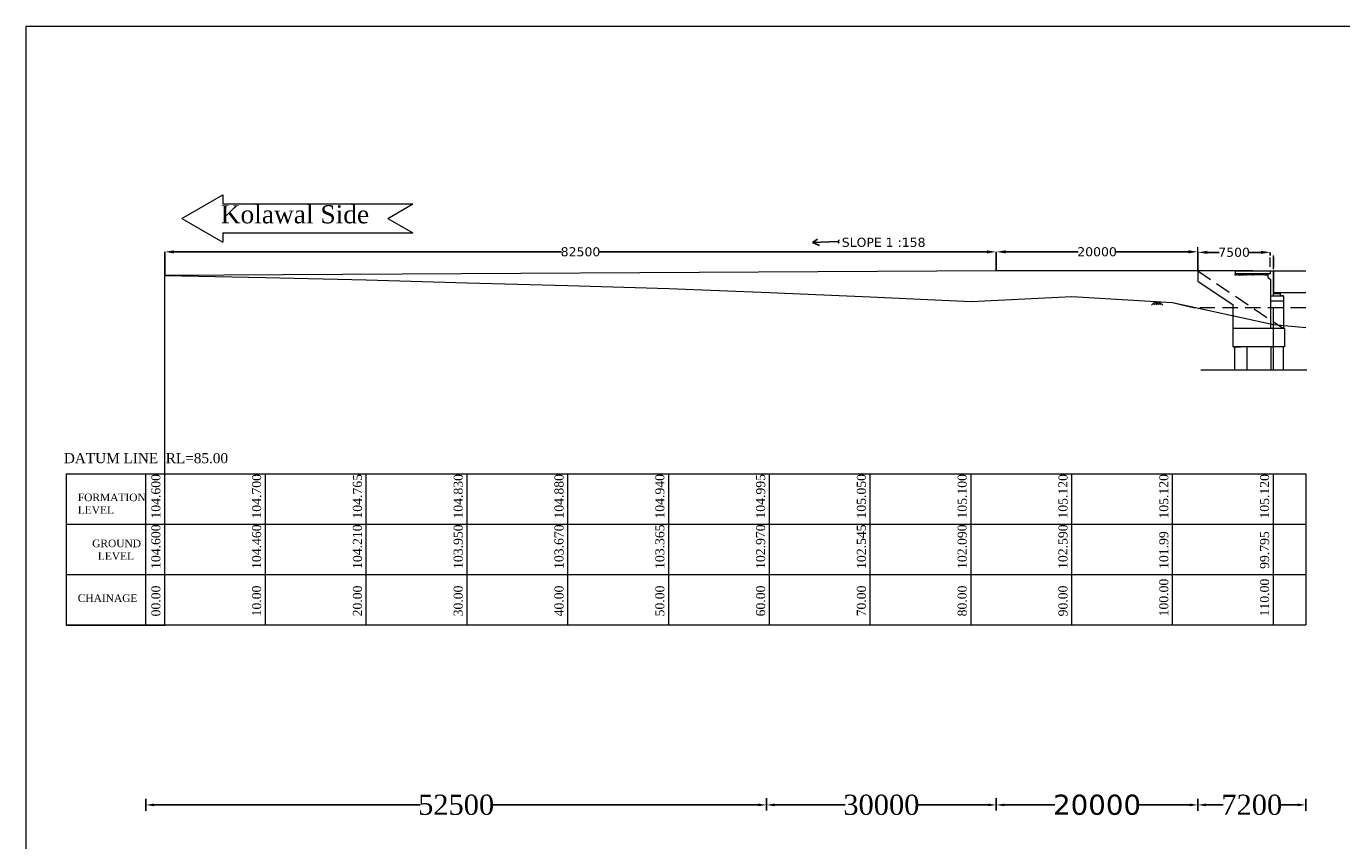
# Model space of a CAD drawing. Header units: millimetres. Extents: x -20950785 to 389010297, y -11535949 to 14056629.
# Tile 615 of 654: x 11724196 to 11854699, y 956334 to 1037168. Entities that reach past the tile are written whole.
import ezdxf

# ---------------------------------------------------------------- set-up
doc = ezdxf.new("R2010")
doc.units = ezdxf.units.MM
doc.header["$LTSCALE"] = 60
doc.header["$MEASUREMENT"] = 0
doc.linetypes.add('HIDDEN', pattern=[0.375, 0.25, -0.125])
doc.styles.add('style1', font='txt.shx', dxfattribs={"height": 1})
doc.dimstyles.get("Standard").update_dxf_attribs({"dimtxt": 400, "dimasz": 215, "dimexe": 0.18, "dimexo": 0.0625, "dimgap": 0.09, "dimtad": 0, "dimtih": 1, "dimtoh": 1, "dimdec": 0, "dimzin": 4, "dimdsep": 46, "dimtxsty": 'Standard', "dimblk": 'OPEN90', "dimcen": 0, "dimadec": 0, "dimazin": 1, "dimtfac": 1, "dimtdec": 0, "dimtix": 1, "dimtofl": 0, "dimtmove": 0, "dimatfit": 3, "dimldrblk": 'OPEN30', "dimfxl": 1, "dimtolj": 1, "dimtzin": 0, "dimarcsym": 0})

# ---------------------------------------------------------------- blocks, each defined once
blk = doc.blocks.new('*D4277')
at = {"color": 0, "lineweight": -2, "transparency": 16777216}
for p, q in [((11840428, 1013747), (11840428, 1014732)), ((11841363, 1014731), (11842536, 1014731)), ((11846683, 1014731), (11845509, 1014731)), ((11847618, 1014419), (11847618, 1014732))]:
    blk.add_line(p, q, dxfattribs=at)
at = {"color": 0, "lineweight": 9, "transparency": 16777216}
for points in [[(11841363, 1014887), (11841363, 1014576), (11840428, 1014731)], [(11846683, 1014887), (11846683, 1014576), (11847618, 1014731)]]:
    blk.add_solid(points, dxfattribs=at)
at = {"layer": 'Defpoints', "color": 0, "lineweight": 9, "transparency": 16777216}
for p in [(11847618, 1014731), (11847618, 1014418), (11840428, 1013747)]:
    blk.add_point(p, dxfattribs=at)
at = {"color": 0, "lineweight": 5, "transparency": 16777216, "insert": (11844023, 1014731), "char_height": 500, "attachment_point": 5}
blk.add_mtext('\\A1;{\\fVerdana|b0|i0|c0|p34;\\H1.8x;7500}', dxfattribs=at)
blk = doc.blocks.new('*D4279')
at = {"color": 0, "linetype": 'Continuous', "lineweight": -2, "transparency": 16777216}
for p, q in [((11840428, 959887), (11840428, 959887)), ((11841228, 959887), (11842933, 959887)), ((11850329, 959887), (11848624, 959887)), ((11851129, 960317), (11851129, 959887))]:
    blk.add_line(p, q, dxfattribs=at)
at = {"color": 0, "linetype": 'Continuous', "lineweight": 9, "transparency": 16777216}
for points in [[(11841228, 960020), (11841228, 959753), (11840428, 959887)], [(11850329, 960020), (11850329, 959753), (11851129, 959887)]]:
    blk.add_solid(points, dxfattribs=at)
at = {"layer": 'Defpoints', "color": 0, "linetype": 'Continuous', "lineweight": 9, "transparency": 16777216}
for p in [(11840428, 959887), (11851129, 960317), (11851129, 959887)]:
    blk.add_point(p, dxfattribs=at)
at = {"color": 0, "linetype": 'Continuous', "transparency": 16777216, "insert": (11845778, 959887), "char_height": 500, "attachment_point": 5}
blk.add_mtext('\\A1;{\\fTimes New Roman|b0|i0|c0|p18;\\H4x;7200}', dxfattribs=at)
blk = doc.blocks.new('*D4280')
at = {"color": 0, "linetype": 'Continuous', "lineweight": -2, "transparency": 16777216}
for p, q in [((11736053, 959887), (11736053, 959887)), ((11736853, 959887), (11763273, 959887)), ((11796829, 959887), (11770409, 959887)), ((11797629, 959887), (11797629, 959887))]:
    blk.add_line(p, q, dxfattribs=at)
at = {"color": 0, "linetype": 'Continuous', "lineweight": 9, "transparency": 16777216}
for points in [[(11736853, 960020), (11736853, 959754), (11736053, 959887)], [(11796829, 960020), (11796829, 959754), (11797629, 959887)]]:
    blk.add_solid(points, dxfattribs=at)
at = {"layer": 'Defpoints', "color": 0, "linetype": 'Continuous', "lineweight": 9, "transparency": 16777216}
for p in [(11736053, 959887), (11797629, 959887), (11797629, 959887)]:
    blk.add_point(p, dxfattribs=at)
at = {"color": 0, "linetype": 'Continuous', "transparency": 16777216, "insert": (11766841, 959887), "char_height": 500, "attachment_point": 5}
blk.add_mtext('\\A1;{\\fTimes New Roman|b0|i0|c0|p18;\\H4x;52500}', dxfattribs=at)
blk = doc.blocks.new('*D4281')
at = {"color": 0, "linetype": 'Continuous', "lineweight": -2, "transparency": 16777216}
for p, q in [((11797629, 959887), (11797629, 959887)), ((11798429, 959887), (11805450, 959887)), ((11819628, 959887), (11812608, 959887)), ((11820428, 959887), (11820428, 959887))]:
    blk.add_line(p, q, dxfattribs=at)
at = {"color": 0, "linetype": 'Continuous', "lineweight": 9, "transparency": 16777216}
for points in [[(11798429, 960020), (11798429, 959754), (11797629, 959887)], [(11819628, 960020), (11819628, 959754), (11820428, 959887)]]:
    blk.add_solid(points, dxfattribs=at)
at = {"layer": 'Defpoints', "color": 0, "linetype": 'Continuous', "lineweight": 9, "transparency": 16777216}
for p in [(11797629, 959887), (11820428, 959887), (11820428, 959887)]:
    blk.add_point(p, dxfattribs=at)
at = {"color": 0, "linetype": 'Continuous', "transparency": 16777216, "insert": (11809029, 959887), "char_height": 500, "attachment_point": 5}
blk.add_mtext('\\A1;{\\fTimes New Roman|b0|i0|c0|p18;\\H4x;30000}', dxfattribs=at)
blk = doc.blocks.new('*D4291')
at = {"color": 0, "linetype": 'Continuous', "lineweight": -2, "transparency": 16777216}
for p, q in [((11820428, 959887), (11820428, 959886)), ((11821228, 959886), (11826254, 959886)), ((11839628, 959886), (11834601, 959886)), ((11840428, 959887), (11840428, 959886))]:
    blk.add_line(p, q, dxfattribs=at)
at = {"color": 0, "linetype": 'Continuous', "lineweight": 9, "transparency": 16777216}
for points in [[(11821228, 960020), (11821228, 959753), (11820428, 959886)], [(11839628, 960020), (11839628, 959753), (11840428, 959886)]]:
    blk.add_solid(points, dxfattribs=at)
at = {"layer": 'Defpoints', "color": 0, "linetype": 'Continuous', "lineweight": 9, "transparency": 16777216}
for p in [(11820428, 959887), (11840428, 959887), (11840428, 959886)]:
    blk.add_point(p, dxfattribs=at)
at = {"color": 0, "linetype": 'Continuous', "transparency": 16777216, "insert": (11830428, 959886), "char_height": 500, "attachment_point": 5}
blk.add_mtext('\\A1;{\\fVerdana|b0|i0|c0|p34;\\H4x;20000}', dxfattribs=at)
blk = doc.blocks.new('*D4315')
at = {"color": 0, "lineweight": -2, "transparency": 16777216}
for p, q in [((11820428, 1012883), (11820428, 1014783)), ((11821363, 1014783), (11828550, 1014783)), ((11839493, 1014783), (11832306, 1014783)), ((11840428, 1012883), (11840428, 1014783))]:
    blk.add_line(p, q, dxfattribs=at)
at = {"color": 0, "lineweight": 9, "transparency": 16777216}
for points in [[(11821363, 1014939), (11821363, 1014627), (11820428, 1014783)], [(11839493, 1014939), (11839493, 1014627), (11840428, 1014783)]]:
    blk.add_solid(points, dxfattribs=at)
at = {"layer": 'Defpoints', "color": 0, "lineweight": 9, "transparency": 16777216}
for p in [(11820428, 1014783), (11820428, 1012883), (11840428, 1012883)]:
    blk.add_point(p, dxfattribs=at)
at = {"color": 0, "lineweight": 5, "transparency": 16777216, "insert": (11830428, 1014783), "char_height": 500, "attachment_point": 5}
blk.add_mtext('\\A1;{\\fVerdana|b0|i0|c0|p34;\\H1.8x;20000}', dxfattribs=at)
blk = doc.blocks.new('*D4316')
at = {"color": 0, "lineweight": -2, "transparency": 16777216}
for p, q in [((11737928, 1012434), (11737928, 1014779)), ((11738863, 1014779), (11777288, 1014779)), ((11819493, 1014779), (11781068, 1014779)), ((11820428, 1012883), (11820428, 1014779))]:
    blk.add_line(p, q, dxfattribs=at)
at = {"color": 0, "lineweight": 9, "transparency": 16777216}
for points in [[(11738863, 1014935), (11738863, 1014623), (11737928, 1014779)], [(11819493, 1014935), (11819493, 1014623), (11820428, 1014779)]]:
    blk.add_solid(points, dxfattribs=at)
at = {"layer": 'Defpoints', "color": 0, "lineweight": 9, "transparency": 16777216}
for p in [(11737928, 1014779), (11820428, 1012883), (11737928, 1012434)]:
    blk.add_point(p, dxfattribs=at)
at = {"color": 0, "lineweight": 5, "transparency": 16777216, "insert": (11779178, 1014779), "char_height": 500, "attachment_point": 5}
blk.add_mtext('\\A1;{\\fVerdana|b0|i0|c0|p34;\\H1.8x;82500}', dxfattribs=at)

msp = doc.modelspace()

# ---------------------------------------------------------------- hatches: boundary and pattern name
at = {"lineweight": 5}
h = msp.add_hatch(dxfattribs=at)
h.set_pattern_fill('AR-CONC', color=256, scale=50)
h.set_pattern_definition([(50, (10796226.63, 296857.94), (358.63009, -31.37607), [37.5, -412.5]), (355, (10796226.63, 296857.94), (-69.37567, 376.09607), [30, -330]), (100.451444, (10796256.52, 296855.32), (289.25442, 344.72), [31.8701, -350.57106]), (46.1842, (10796226.63, 296957.94), (533.62067, -82.75964), [56.25, -618.75]), (96.635635, (10796271.1, 296951.04), (467.33097, 487.0593), [47.80517, -525.85688]), (351.184164, (10796226.63, 296957.94), (467.33097, 487.0593), [45, -495]), (21, (10796276.63, 296932.94), (298.453526, -201.309445), [37.5, -412.5]), (326, (10796276.63, 296932.94), (121.65767, 362.57502), [30, -330]), (71.451445, (10796301.5, 296916.16), (420.11119, 161.26558), [31.8701, -350.57106]), (37.5, (10796226.63, 296857.94), (6.079928, 166.446927), [0, -326, 0, -335, 0, -331.25]), (7.5, (10796226.63, 296857.94), (131.534769, 197.205856), [0, -191, 0, -318.5, 0, -126.25]), (327.5, (10796115.13, 296857.94), (266.911218, -11.277436), [0, -125, 0, -390, 0, -517.5]), (317.5, (10796065.13, 296857.94), (291.593085, 50.05249), [0, -162.5, 0, -259, 0, -367.5])])
h.paths.add_polyline_path([(11847377.7, 1012483.07), (11847377.7, 1012583.07), (11844117.7, 1012583.07), (11844117.7, 1012483.07)])
h = msp.add_hatch(color=256, dxfattribs=at)
h.dxf.hatch_style = 1
h.paths.add_polyline_path([(11848437.7, 1010708.07), (11848117.7, 1010708.07), (11848117.7, 1010656.14), (11848437.7, 1010656.14)])
h = msp.add_hatch(color=256, dxfattribs=at)
h.dxf.hatch_style = 1
h.paths.add_polyline_path([(11848437.7, 1010708.01), (11848117.7, 1010708.01), (11848117.7, 1010656.07), (11848437.7, 1010656.07)])

# ---------------------------------------------------------------- linework, layer by layer
for p, q in [((11724196, 1037167.5), (12022677.77, 1037167.5)), ((11724196, 843731.86), (11724196, 1037167.5)), ((11739626.32, 1018104.76), (11743696.15, 1020454.47)), ((11743696.15, 1020454.47), (11743696.15, 1019544.76)), ((11743696.15, 1019544.76), (11762542.89, 1019544.76)), ((11760048.74, 1018104.76), (11762542.89, 1019544.76)), ((11739626.32, 1018104.76), (11743696.15, 1015755.04)), ((11760048.74, 1018104.76), (11762542.89, 1016664.76)), ((11743696.15, 1016664.76), (11762542.89, 1016664.76)), ((11743696.15, 1016664.76), (11743696.15, 1015755.04)), ((11840427.7, 1014319.03), (11840427.7, 1015259.03)), ((11847617.7, 1013277.44), (11847617.7, 1014217.44)), ((11847927.7, 1013063.81), (11847927.7, 1014422.31)), ((11847927.7, 1014252.05), (11847927.7, 1013235.55)), ((11820427.7, 1012883.07), (11737918.23, 1012434.01)), ((11840427.7, 1012883.07), (11820427.7, 1012883.07)), ((11843977.7, 1012883.07), (11840427.7, 1012883.07)), ((11840427.7, 1012883.07), (11840427.7, 1011883.07)), ((11845867.7, 1012883.07), (11841867.7, 1012883.07)), ((11844117.7, 1012883.07), (11847617.7, 1012883.07)), ((11844117.7, 1012883.07), (11844117.7, 1012483.07)), ((11847617.7, 1012883.07), (11847617.7, 1012583.07)), ((11847617.7, 1012883.01), (11847617.7, 1012583.01)), ((11847627.7, 1012583.07), (11847627.7, 1012883.07)), ((11847627.7, 1012883.07), (11847927.7, 1012883.07)), ((11847627.7, 1012583.01), (11847627.7, 1012883.01)), ((11847627.7, 1012883.01), (11847927.7, 1012883.01)), ((11847927.7, 1010758.14), (11847927.7, 1012883.07)), ((11847927.7, 1010658.07), (11847927.7, 1012883.01)), ((11847927.7, 1012883.01), (11851129.18, 1012883.01)), ((11847977.7, 1010808.07), (11847977.7, 1012883.07)), ((11847977.7, 1010708.07), (11847977.7, 1012883.01)), ((11737927.7, 983447.59), (11737927.7, 1012433.81)), ((11737927.7, 1012433.81), (11747927.7, 1012223.01)), ((11747927.7, 1012223.01), (11757927.7, 1011997.22)), ((11757927.7, 1011997.22), (11767927.7, 1011713.01)), ((11767927.7, 1011713.01), (11777927.7, 1011433.01)), ((11777927.7, 1011433.01), (11787927.7, 1011153.01)), ((11840427.7, 1011883.07), (11843927.7, 1009529.92)), ((11847627.7, 1012583.07), (11844117.7, 1012583.07)), ((11847377.7, 1012483.07), (11844117.7, 1012483.07)), ((11847377.7, 1012583.07), (11847377.7, 1012283.07)), ((11847377.7, 1012583.01), (11847377.7, 1012283.01)), ((11847377.7, 1012283.07), (11847627.7, 1012033.07)), ((11847377.7, 1012283.01), (11847627.7, 1012033.01)), ((11847627.7, 1012033.07), (11847627.7, 1010508.14)), ((11847627.7, 1012033.01), (11847627.7, 1010508.07)), ((11787927.7, 1011153.01), (11797927.7, 1010733.01)), ((11797927.7, 1010733.01), (11807927.7, 1010308.01)), ((11807927.7, 1010308.01), (11817927.7, 1009853.01)), ((11817927.7, 1009853.01), (11827927.7, 1010353.01)), ((11827927.7, 1010353.01), (11837927.7, 1009753.01)), ((11847627.7, 1010776.07), (11847627.7, 1007168.28)), ((11847627.7, 1010508.14), (11847627.7, 1010008.14)), ((11847627.7, 1010408.14), (11848927.7, 1010408.14)), ((11847627.7, 1010408.07), (11848927.7, 1010408.07)), ((11847927.7, 1010658.14), (11848117.7, 1010658.14)), ((11847927.7, 1010408.14), (11847927.7, 1010658.14)), ((11847927.7, 1010658.07), (11848117.7, 1010658.07)), ((11847927.7, 1010408.07), (11847927.7, 1010658.07)), ((11847927.7, 1010408.14), (11848277.7, 1010408.14)), ((11847927.7, 1010408.07), (11848277.7, 1010408.07)), ((11851129.18, 1010708.14), (11847977.7, 1010708.14)), ((11848117.7, 1010708.14), (11848117.7, 1010656.14)), ((11848117.7, 1010708.07), (11848117.7, 1010656.07)), ((11848117.7, 1010656.14), (11848437.7, 1010656.14)), ((11848117.7, 1010656.07), (11848437.7, 1010656.07)), ((11848202.7, 1010656.14), (11848437.7, 1010656.14)), ((11848202.7, 1010656.07), (11848437.7, 1010656.07)), ((11848577.7, 1010708.14), (11848277.7, 1010708.14)), ((11848577.7, 1010708.14), (11848277.7, 1010708.14)), ((11848577.7, 1010708.07), (11848277.7, 1010708.07)), ((11848577.7, 1010708.07), (11848277.7, 1010708.07)), ((11848277.7, 1010408.14), (11848627.7, 1010408.14)), ((11848277.7, 1010408.07), (11848627.7, 1010408.07)), ((11848437.7, 1010708.14), (11848437.7, 1010656.14)), ((11848437.7, 1010708.07), (11848437.7, 1010656.07)), ((11848437.7, 1010658.14), (11848627.7, 1010658.14)), ((11848437.7, 1010658.07), (11848627.7, 1010658.07)), ((11848627.7, 1010408.14), (11848627.7, 1010658.14)), ((11848627.7, 1010408.07), (11848627.7, 1010658.07)), ((11848927.7, 1010408.14), (11848677.7, 1010408.14)), ((11848927.7, 1010408.07), (11848677.7, 1010408.07)), ((11848927.7, 1010408.07), (11848927.7, 1008484.07)), ((11836198.51, 1009852.61), (11835836.15, 1009498.65)), ((11836391.49, 1009845.13), (11836049.9, 1009511.47)), ((11836194.04, 1009856.98), (11836535.63, 1009523.31)), ((11836566.09, 1009834.66), (11836247.34, 1009523.31)), ((11836391.49, 1009845.13), (11836733.07, 1009511.47)), ((11836605.24, 1009832.32), (11836946.82, 1009498.65)), ((11837927.7, 1009753.01), (11840089.22, 1009208.01)), ((11843927.7, 1005963.28), (11843927.7, 1009529.92)), ((11847627.7, 1009908.07), (11848927.7, 1009908.07)), ((11847927.7, 1003084.41), (11847927.7, 1009208.01)), ((11848927.7, 1009852.14), (11848927.7, 1007168.28)), ((11848927.7, 1009484.14), (11848927.7, 1008484.14)), ((11847927.7, 1007558.01), (11851129.18, 1007273.08)), ((11843927.7, 1005368.28), (11843927.7, 1007168.28)), ((11849027.7, 1007168.28), (11843927.7, 1007168.28)), ((11849027.7, 1007168.28), (11849027.7, 1005368.28)), ((11849027.7, 1005368.28), (11843927.7, 1005368.28)), ((11843927.7, 1005368.28), (11844677.7, 1005368.28)), ((11844077.7, 1005368.28), (11844077.7, 1003084.41)), ((11845277.7, 1005368.28), (11845277.7, 1003084.41)), ((11847677.7, 1005368.28), (11847677.7, 1003084.41)), ((11849027.7, 1005368.28), (11848277.7, 1005368.28)), ((11848877.7, 1005368.28), (11848877.7, 1003084.41)), ((11840721.85, 1003084.41), (11851232.19, 1003084.41)), ((11728164.52, 992763.01), (11728164.52, 977735.01)), ((11728164.52, 992763.01), (11837927.7, 992763.01)), ((11728164.52, 992763.01), (11837927.7, 992763.01)), ((11728164.52, 992763.01), (11851129.18, 992763.01)), ((11736052.83, 977735.01), (11736052.83, 992763.01)), ((11737927.7, 992809.21), (11737927.7, 992833.81)), ((11737927.7, 992787.61), (11737927.7, 992809.21)), ((11737927.7, 992763.01), (11737927.7, 992787.61)), ((11737927.7, 977735.01), (11737927.7, 992763.01)), ((11747927.7, 992763.01), (11747927.7, 992787.47)), ((11747927.7, 977763.01), (11747927.7, 992763.01)), ((11757927.7, 992763.01), (11757927.7, 992787.22)), ((11757927.7, 977763.01), (11757927.7, 992763.01)), ((11767927.7, 977763.01), (11767927.7, 992763.01)), ((11777927.7, 977763.01), (11777927.7, 992763.01)), ((11787927.7, 977763.01), (11787927.7, 992763.01)), ((11797927.7, 977763.01), (11797927.7, 992763.01)), ((11807927.7, 977763.01), (11807927.7, 992763.01)), ((11817927.7, 977763.01), (11817927.7, 992763.01)), ((11827927.7, 977763.01), (11827927.7, 992763.01)), ((11837927.7, 977763.01), (11837927.7, 992763.01)), ((11847927.7, 977735.01), (11847927.7, 992763.01)), ((11851129.18, 992763.01), (11851129.18, 977763.01)), ((11728164.52, 987763.01), (11837927.7, 987763.01)), ((11728164.52, 987763.01), (11851129.18, 987763.01)), ((11728164.52, 982763.01), (11827927.7, 982763.01)), ((11728164.52, 982763.01), (11837927.7, 982763.01)), ((11728164.52, 982763.01), (11851129.18, 982763.01)), ((11728164.52, 977763.01), (11827927.7, 977763.01)), ((11728164.52, 977763.01), (11837927.7, 977763.01)), ((11728164.52, 977763.01), (11851129.18, 977763.01)), ((11728164.52, 977735.01), (11737927.7, 977735.01))]:
    msp.add_line(p, q, dxfattribs=at)
at = {"color": 7, "linetype": 'ByBlock', "lineweight": -2, "ltscale": 2, "true_color": 0xffffff}
for p, q in [((11802202.48, 1015722.88), (11802688.94, 1016033.96)), ((11804694.29, 1015823.44), (11802202.48, 1015722.88)), ((11802202.48, 1015722.88), (11802882.06, 1015421.21)), ((11804694.29, 1015823.44), (11804859.8, 1015960.65)), ((11804694.29, 1015823.44), (11804843.05, 1015644))]:
    msp.add_line(p, q, dxfattribs=at)
at = {"linetype": 'HIDDEN', "lineweight": 5, "ltscale": 100}
for p, q in [((11840427.7, 1012883.07), (11848927.7, 1007168.28)), ((11851129.18, 1009208.01), (11840089.22, 1009208.01))]:
    msp.add_line(p, q, dxfattribs=at)
at = {"linetype": 'ByBlock', "lineweight": -2, "ltscale": 2}
msp.add_line((11736052.83, 977763.01), (11736052.83, 977735.01), dxfattribs=at)
at = {"linetype": 'Continuous'}
for p, q in [((11797629.38, 959341.91), (11797629.38, 960542.44)), ((11820427.7, 959341.91), (11820427.7, 960542.44)), ((11736052.83, 959286.73), (11736052.83, 960487.26)), ((11840427.7, 959286.35), (11840427.7, 960486.88)), ((11851129.18, 959286.53), (11851129.18, 960487.06))]:
    msp.add_line(p, q, dxfattribs=at)
at = {"lineweight": 5}
msp.add_lwpolyline([(11837927.7, 1009753.01), (11847927.7, 1007558.01)], dxfattribs=at)

# ---------------------------------------------------------------- texts
at = {"lineweight": 5, "insert": (11743485.83, 1019411.19), "char_height": 1800, "attachment_point": 1, "style": 'style1'}
msp.add_mtext('{\\fTimes New Roman|b0|i0|c0|p18;Kolawal Side }', dxfattribs=at)
at = {"color": 7, "linetype": 'ByBlock', "lineweight": -2, "ltscale": 2, "true_color": 0xffffff, "insert": (11805100.27, 1015717.68), "char_height": 900, "attachment_point": 4}
msp.add_mtext('{\\fVerdana|b0|i0|c0|p34;\\C256;SLOPE 1 :158}', dxfattribs=at)
at = {"lineweight": 5, "attachment_point": 1}
for s, insert, char_height in [('{\\fTimes New Roman|b0|i0|c0|p18;DATUM LINE  RL=85.00}', (11727922.52, 994803.99, -25000), 1000), ('{\\fTimes New Roman|b0|i0|c0|p18;GROUND\\P  LEVEL}', (11730730.24, 986217.05), 750), ('{\\fTimes New Roman|b0|i0|c0|p18;CHAINAGE}', (11729305.84, 980786.18), 750)]:
    msp.add_mtext(s, dxfattribs=dict(at, insert=insert, char_height=char_height))
at = {"lineweight": 5, "char_height": 900, "attachment_point": 1, "rotation": 90}
for s, insert in [('{\\fTimes New Roman|b0|i0|c0|p18;104.600}', (11736594.49, 988308.34)), ('{\\fTimes New Roman|b0|i0|c0|p18;104.700}', (11746594.49, 988308.34)), ('{\\fTimes New Roman|b0|i0|c0|p18;104.765}', (11756594.49, 988308.34)), ('{\\fTimes New Roman|b0|i0|c0|p18;104.830}', (11766594.49, 988308.34)), ('{\\fTimes New Roman|b0|i0|c0|p18;104.880}', (11776594.49, 988308.34)), ('{\\fTimes New Roman|b0|i0|c0|p18;104.940}', (11786594.49, 988308.34)), ('{\\fTimes New Roman|b0|i0|c0|p18;104.995}', (11796594.49, 988308.34)), ('{\\fTimes New Roman|b0|i0|c0|p18;105.050}', (11806594.49, 988308.34)), ('{\\fTimes New Roman|b0|i0|c0|p18;105.100}', (11816594.49, 988308.34)), ('{\\fTimes New Roman|b0|i0|c0|p18;105.120}', (11826594.49, 988308.34)), ('{\\fTimes New Roman|b0|i0|c0|p18;105.120}', (11836594.49, 988308.34)), ('{\\fTimes New Roman|b0|i0|c0|p18;105.120}', (11846594.49, 988308.34)), ('{\\fTimes New Roman|b0|i0|c0|p18;104.600}', (11736594.49, 983308.34)), ('{\\fTimes New Roman|b0|i0|c0|p18;104.210}', (11756594.49, 983308.34)), ('{\\fTimes New Roman|b0|i0|c0|p18;103.950}', (11766594.49, 983308.34)), ('{\\fTimes New Roman|b0|i0|c0|p18;103.670}', (11776594.49, 983308.34)), ('{\\fTimes New Roman|b0|i0|c0|p18;103.365}', (11786594.49, 983308.34)), ('{\\fTimes New Roman|b0|i0|c0|p18;102.970}', (11796594.49, 983308.34)), ('{\\fTimes New Roman|b0|i0|c0|p18;102.545}', (11806594.49, 983308.34)), ('{\\fTimes New Roman|b0|i0|c0|p18;102.090}', (11816594.49, 983308.34)), ('{\\fTimes New Roman|b0|i0|c0|p18;102.590}', (11826594.49, 983308.34)), ('{\\fTimes New Roman|b0|i0|c0|p18;101.99}', (11836594.49, 983308.34)), ('{\\fTimes New Roman|b0|i0|c0|p18;99.795}', (11846594.49, 983308.34)), ('{\\fTimes New Roman|b0|i0|c0|p18;00.00}', (11736594.49, 978597.75)), ('{\\fTimes New Roman|b0|i0|c0|p18;10.00}', (11746594.49, 978597.75)), ('{\\fTimes New Roman|b0|i0|c0|p18;20.00}', (11756594.49, 978597.75)), ('{\\fTimes New Roman|b0|i0|c0|p18;30.00}', (11766594.49, 978597.75)), ('{\\fTimes New Roman|b0|i0|c0|p18;40.00}', (11776594.49, 978597.75)), ('{\\fTimes New Roman|b0|i0|c0|p18;50.00}', (11786594.49, 978597.75)), ('{\\fTimes New Roman|b0|i0|c0|p18;60.00}', (11796594.49, 978597.75)), ('{\\fTimes New Roman|b0|i0|c0|p18;70.00}', (11806594.49, 978597.75)), ('{\\fTimes New Roman|b0|i0|c0|p18;80.00}', (11816594.49, 978597.75)), ('{\\fTimes New Roman|b0|i0|c0|p18;90.00}', (11826594.49, 978597.75)), ('{\\fTimes New Roman|b0|i0|c0|p18;100.00}', (11836594.49, 978597.75)), ('{\\fTimes New Roman|b0|i0|c0|p18;110.00}', (11846594.49, 978597.75))]:
    msp.add_mtext(s, dxfattribs=dict(at, insert=insert))
at = {"lineweight": 5, "insert": (11729305.84, 990786.18), "char_height": 750, "width": 5624.1, "attachment_point": 1}
msp.add_mtext('{\\fTimes New Roman|b0|i0|c0|p18;FORMATION LEVEL}', dxfattribs=at)
at = {"lineweight": 5, "insert": (11746594.49, 983308.34), "char_height": 900, "width": 3445.6227, "attachment_point": 1, "rotation": 90}
msp.add_mtext('{\\fTimes New Roman|b0|i0|c0|p18;104.460}', dxfattribs=at)

# ---------------------------------------------------------------- dimensions: what is measured, and where the dimension line sits
at = {"lineweight": 5}
for base, p1, p2, picture, middle in [((11737927.7, 1014778.95), (11820427.7, 1012883.07), (11737927.7, 1012433.81), '*D4316', (11779177.7, 1014778.95)), ((11820427.7, 1014783.1), (11840427.7, 1012883.07), (11820427.7, 1012883.07), '*D4315', (11830427.7, 1014783.1))]:
    dim = msp.add_linear_dim(base=base, p1=p1, p2=p2, text='{\\fVerdana|b0|i0|c0|p34;\\H1.8x;<>}', dimstyle='Standard', override={"dimtxt": 500, "dimasz": 935, "dimfxl": 300}, dxfattribs=at)
    dim.commit()
    dim.dimension.update_dxf_attribs({"geometry": picture, "text_midpoint": middle})
dim = msp.add_linear_dim(base=(11847617.7, 1014731.36), p1=(11840427.7, 1013747.44), p2=(11847617.7, 1014418.44), text='{\\fVerdana|b0|i0|c0|p34;\\H1.8x;7500}', dimstyle='Standard', override={"dimtxt": 500, "dimasz": 935, "dimfxl": 300}, dxfattribs=at)
dim.commit()
dim.dimension.update_dxf_attribs({"geometry": '*D4277', "text_midpoint": (11844022.7, 1014731.36), "dimtype": 160})
at = {"linetype": 'Continuous'}
for base, p1, p2, text, picture, middle in [((11797629.38, 959887), (11736052.83, 959887), (11797629.38, 959887), '{\\fTimes New Roman|b0|i0|c0|p18;\\H4x;52500}', '*D4280', (11766841.1, 959887)), ((11820427.7, 959887), (11797629.38, 959887), (11820427.7, 959887), '{\\fTimes New Roman|b0|i0|c0|p18;\\H4x;30000}', '*D4281', (11809028.54, 959887)), ((11840427.7, 959886.42), (11820427.7, 959887), (11840427.7, 959887), '{\\fVerdana|b0|i0|c0|p34;\\H4x;<>}', '*D4291', (11830427.7, 959886.42)), ((11851129.18, 959886.8), (11840427.7, 959886.8), (11851129.18, 960316.58), '{\\fTimes New Roman|b0|i0|c0|p18;\\H4x;7200}', '*D4279', (11845778.44, 959886.8))]:
    dim = msp.add_linear_dim(base=base, p1=p1, p2=p2, text=text, dimstyle='Standard', override={"dimtxt": 500, "dimasz": 800, "dimfxl": 300}, dxfattribs=at)
    dim.commit()
    dim.dimension.update_dxf_attribs({"geometry": picture, "text_midpoint": middle})

doc.saveas('drawing.dxf')
